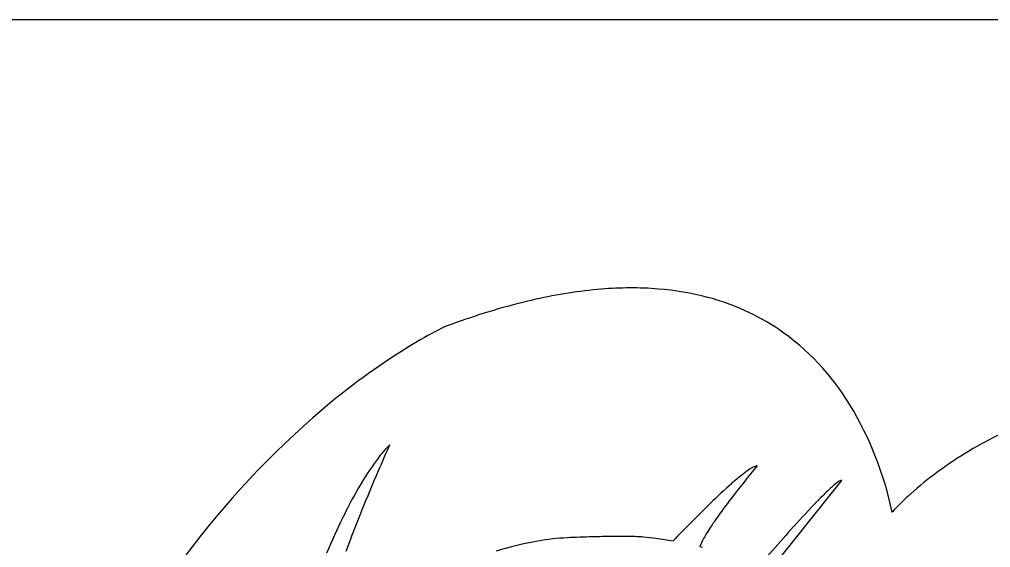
# Model space of a CAD drawing. Extents: x 42133 to 45533, y 41351 to 47951.
# Drawn here: x 42278.22 to 42288.26, y 47626.85 to 47632.3 of the extents above; entities that cross this region are included whole.
import ezdxf

# ---------------------------------------------------------------- set-up
doc = ezdxf.new("R2010")
doc.units = 0
doc.layers.add('P_TRAF_SIGN_SignDetails', color=7, linetype='Continuous')

msp = doc.modelspace()

# ---------------------------------------------------------------- linework, layer by layer
at = {"layer": 'P_TRAF_SIGN_SignDetails'}
msp.add_line((42271.124, 47632.302), (42299.57, 47632.302), dxfattribs=at)
msp.add_lwpolyline([(42286.718, 47627.541), (42285.892, 47626.512), (42286.581, 47626.008), (42286.884, 47626.651)], dxfattribs=at)
msp.add_lwpolyline([(42286.718, 47627.541), (42285.892, 47626.512), (42286.581, 47626.008), (42286.884, 47626.651)], dxfattribs=at)
msp.add_lwpolyline([(42286.718, 47627.541), (42285.892, 47626.512), (42286.581, 47626.008), (42286.884, 47626.651)], dxfattribs=at)
for centre, radius, start, end in [((42284.639, 47624.654), 4.879, 94.7658, 102.8213), ((42284.639, 47624.654), 4.879, 94.7658, 102.8213), ((42284.639, 47624.654), 4.879, 94.7658, 102.8213), ((42284.541, 47625.898), 3.631, 85.5211, 94.8488), ((42284.541, 47625.898), 3.631, 85.5211, 94.8488), ((42284.541, 47625.898), 3.631, 85.5211, 94.8488), ((42284.602, 47626.656), 2.87, 75.2368, 85.5674), ((42284.602, 47626.656), 2.87, 75.2368, 85.5674), ((42284.602, 47626.656), 2.87, 75.2368, 85.5674), ((42285.05, 47622.796), 6.782, 102.7246, 109.4995), ((42285.05, 47622.796), 6.782, 102.7246, 109.4995), ((42285.05, 47622.796), 6.782, 102.7246, 109.4995), ((42284.729, 47627.111), 2.398, 56.1079, 75.3908), ((42284.729, 47627.111), 2.398, 56.1079, 75.3908), ((42284.729, 47627.111), 2.398, 56.1079, 75.3908), ((42285.468, 47621.514), 8.13, 109.2615, 110.503), ((42285.468, 47621.514), 8.13, 109.2615, 110.503), ((42285.468, 47621.514), 8.13, 109.2615, 110.503), ((42284.298, 47625.671), 3.844, 115.8741, 120.7135), ((42284.298, 47625.671), 3.844, 115.8741, 120.7135), ((42284.298, 47625.671), 3.844, 115.8741, 120.7135), ((42284.629, 47627.009), 2.539, 31.093, 55.536), ((42284.629, 47627.009), 2.539, 31.093, 55.536), ((42284.629, 47627.009), 2.539, 31.093, 55.536), ((42285.962, 47622.857), 7.113, 120.6611, 129.3388), ((42285.962, 47622.857), 7.113, 120.6611, 129.3388), ((42285.962, 47622.857), 7.113, 120.6611, 129.3388), ((42287.279, 47621.297), 9.154, 129.5248, 155.6953), ((42287.279, 47621.297), 9.154, 129.5248, 155.6953), ((42287.279, 47621.297), 9.154, 129.5248, 155.6953), ((42283.778, 47626.493), 3.535, 11.7281, 31.1264), ((42283.778, 47626.493), 3.535, 11.7281, 31.1264), ((42283.778, 47626.493), 3.535, 11.7281, 31.1264), ((42290.558, 47623.589), 4.948, 109.7052, 120.7607), ((42290.558, 47623.589), 4.948, 109.7052, 120.7607), ((42290.558, 47623.589), 4.948, 109.7052, 120.7607), ((42283.189, 47626.801), 1.592, 135.8616, 142.861), ((42283.189, 47626.801), 1.592, 135.8616, 142.861), ((42283.189, 47626.801), 1.592, 135.8616, 142.861), ((42294.683, 47622.21), 13.862, 155.7251, 156.9463), ((42294.683, 47622.21), 13.862, 155.7251, 156.9463), ((42294.683, 47622.21), 13.862, 155.7251, 156.9463), ((42284.292, 47625.991), 2.96, 143.2652, 151.1368), ((42284.292, 47625.991), 2.96, 143.2652, 151.1368), ((42284.292, 47625.991), 2.96, 143.2652, 151.1368), ((42289.982, 47624.551), 3.826, 120.7194, 131.855), ((42289.982, 47624.551), 3.826, 120.7194, 131.855), ((42289.982, 47624.551), 3.826, 120.7194, 131.855), ((42294.284, 47620.67), 10.978, 140.2362, 142.4872), ((42294.284, 47620.67), 10.978, 140.2362, 142.4872), ((42294.284, 47620.67), 10.978, 140.2362, 142.4872), ((42286.448, 47626.644), 1.22, 124.482, 128.6969), ((42286.448, 47626.644), 1.22, 124.482, 128.6969), ((42286.448, 47626.644), 1.22, 124.482, 128.6969), ((42286.055, 47627.211), 0.531, 119.6069, 124.215), ((42286.055, 47627.211), 0.531, 119.6069, 124.215), ((42286.055, 47627.211), 0.531, 119.6069, 124.215), ((42285.918, 47627.451), 0.254, 114.1964, 119.4316), ((42285.918, 47627.451), 0.254, 114.1964, 119.4316), ((42285.918, 47627.451), 0.254, 114.1964, 119.4316), ((42285.866, 47627.567), 0.127, 105.8976, 114.3942), ((42285.866, 47627.567), 0.127, 105.8976, 114.3942), ((42285.866, 47627.567), 0.127, 105.8976, 114.3942), ((42285.847, 47627.636), 0.0556, 91.2183, 106.3311), ((42285.847, 47627.636), 0.0556, 91.2183, 106.3311), ((42285.847, 47627.636), 0.0556, 91.2183, 106.3311), ((42300.434, 47619.711), 20.133, 156.8113, 159.358), ((42300.434, 47619.711), 20.133, 156.8113, 159.358), ((42300.434, 47619.711), 20.133, 156.8113, 159.358), ((42287.462, 47625.38), 2.841, 128.7264, 131.3887), ((42287.462, 47625.38), 2.841, 128.7264, 131.3887), ((42287.462, 47625.38), 2.841, 128.7264, 131.3887), ((42289.929, 47622.606), 6.553, 131.5409, 134.2173), ((42289.929, 47622.606), 6.553, 131.5409, 134.2173), ((42289.929, 47622.606), 6.553, 131.5409, 134.2173), ((42287.754, 47626.205), 1.704, 131.2846, 133.957), ((42287.754, 47626.205), 1.704, 131.2846, 133.957), ((42287.754, 47626.205), 1.704, 131.2846, 133.957), ((42287.038, 47627.026), 0.614, 126.0101, 131.5641), ((42287.038, 47627.026), 0.614, 126.0101, 131.5641), ((42287.038, 47627.026), 0.614, 126.0101, 131.5641), ((42286.795, 47627.357), 0.204, 119.7314, 125.7269), ((42286.795, 47627.357), 0.204, 119.7314, 125.7269), ((42286.795, 47627.357), 0.204, 119.7314, 125.7269), ((42286.73, 47627.473), 0.0711, 107.94, 120.3284), ((42286.73, 47627.473), 0.0711, 107.94, 120.3284), ((42286.73, 47627.473), 0.0711, 107.94, 120.3284), ((42286.715, 47627.521), 0.02, 79.6372, 108.1407), ((42286.715, 47627.521), 0.02, 79.6372, 108.1407), ((42286.715, 47627.521), 0.02, 79.6372, 108.1407), ((42286.453, 47624.76), 5.447, 150.7718, 153.8988), ((42286.453, 47624.76), 5.447, 150.7718, 153.8988), ((42286.453, 47624.76), 5.447, 150.7718, 153.8988), ((42290.677, 47623.432), 6.435, 142.4412, 144.7563), ((42290.677, 47623.432), 6.435, 142.4412, 144.7563), ((42290.677, 47623.432), 6.435, 142.4412, 144.7563), ((42289.534, 47624.366), 4.263, 134.0149, 136.0152), ((42289.534, 47624.366), 4.263, 134.0149, 136.0152), ((42289.534, 47624.366), 4.263, 134.0149, 136.0152), ((42289.338, 47625.296), 2.842, 132.1827, 137.617), ((42289.338, 47625.296), 2.842, 132.1827, 137.617), ((42289.338, 47625.296), 2.842, 132.1827, 137.617), ((42295.123, 47617.249), 14.015, 134.1617, 136.397), ((42295.123, 47617.249), 14.015, 134.1617, 136.397), ((42295.123, 47617.249), 14.015, 134.1617, 136.397), ((42293.883, 47620.182), 10.298, 136.0714, 138.0646), ((42293.883, 47620.182), 10.298, 136.0714, 138.0646), ((42293.883, 47620.182), 10.298, 136.0714, 138.0646), ((42288.635, 47623.698), 7.874, 153.9398, 156.8874), ((42288.635, 47623.698), 7.874, 153.9398, 156.8874), ((42288.635, 47623.698), 7.874, 153.9398, 156.8874), ((42288.288, 47625.128), 3.505, 144.86, 146.8452), ((42288.288, 47625.128), 3.505, 144.86, 146.8452), ((42288.288, 47625.128), 3.505, 144.86, 146.8452), ((42287.075, 47625.923), 2.054, 146.9022, 148.9442), ((42287.075, 47625.923), 2.054, 146.9022, 148.9442), ((42287.075, 47625.923), 2.054, 146.9022, 148.9442), ((42305.231, 47609.926), 25.594, 137.9638, 139.4393), ((42305.231, 47609.926), 25.594, 137.9638, 139.4393), ((42305.231, 47609.926), 25.594, 137.9638, 139.4393), ((42283.994, 47624.558), 2.393, 92.6921, 100.0323), ((42283.994, 47624.558), 2.393, 92.6921, 100.0323), ((42283.994, 47624.558), 2.393, 92.6921, 100.0323), ((42284.842, 47602.675), 24.293, 91.6514, 92.2666), ((42284.842, 47602.675), 24.293, 91.6514, 92.2666), ((42284.842, 47602.675), 24.293, 91.6514, 92.2666), ((42284.488, 47615.061), 11.902, 90.6941, 91.6675), ((42284.488, 47615.061), 11.902, 90.6941, 91.6675), ((42284.488, 47615.061), 11.902, 90.6941, 91.6675), ((42284.418, 47621.047), 5.915, 89.2111, 90.7144), ((42284.418, 47621.047), 5.915, 89.2111, 90.7144), ((42284.418, 47621.047), 5.915, 89.2111, 90.7144), ((42284.467, 47624.151), 2.812, 85.8744, 89.3414), ((42284.467, 47624.151), 2.812, 85.8744, 89.3414), ((42284.467, 47624.151), 2.812, 85.8744, 89.3414), ((42284.518, 47624.958), 2.003, 81.9588, 85.6763), ((42284.518, 47624.958), 2.003, 81.9588, 85.6763), ((42284.518, 47624.958), 2.003, 81.9588, 85.6763), ((42284.079, 47621.573), 5.416, 80.4783, 82.3627), ((42284.079, 47621.573), 5.416, 80.4783, 82.3627), ((42284.079, 47621.573), 5.416, 80.4783, 82.3627), ((42286.364, 47626.35), 1.225, 148.8942, 151.9232), ((42286.364, 47626.35), 1.225, 148.8942, 151.9232), ((42286.364, 47626.35), 1.225, 148.8942, 151.9232), ((42284.232, 47623.298), 3.676, 100.2631, 107.1536), ((42284.232, 47623.298), 3.676, 100.2631, 107.1536), ((42284.232, 47623.298), 3.676, 100.2631, 107.1536), ((42285.575, 47626.743), 0.343, 158.8997, 160.7503), ((42285.575, 47626.743), 0.343, 158.8997, 160.7503), ((42285.575, 47626.743), 0.343, 158.8997, 160.7503), ((42285.059, 47626.147), 0.734, 72.4946, 74.8207), ((42285.059, 47626.147), 0.734, 72.4946, 74.8207), ((42285.059, 47626.147), 0.734, 72.4946, 74.8207), ((42285.773, 47626.661), 0.557, 151.5032, 158.3248), ((42285.773, 47626.661), 0.557, 151.5032, 158.3248), ((42285.773, 47626.661), 0.557, 151.5032, 158.3248)]:
    msp.add_arc(centre, radius, start, end, dxfattribs=at)

doc.saveas('drawing.dxf')
